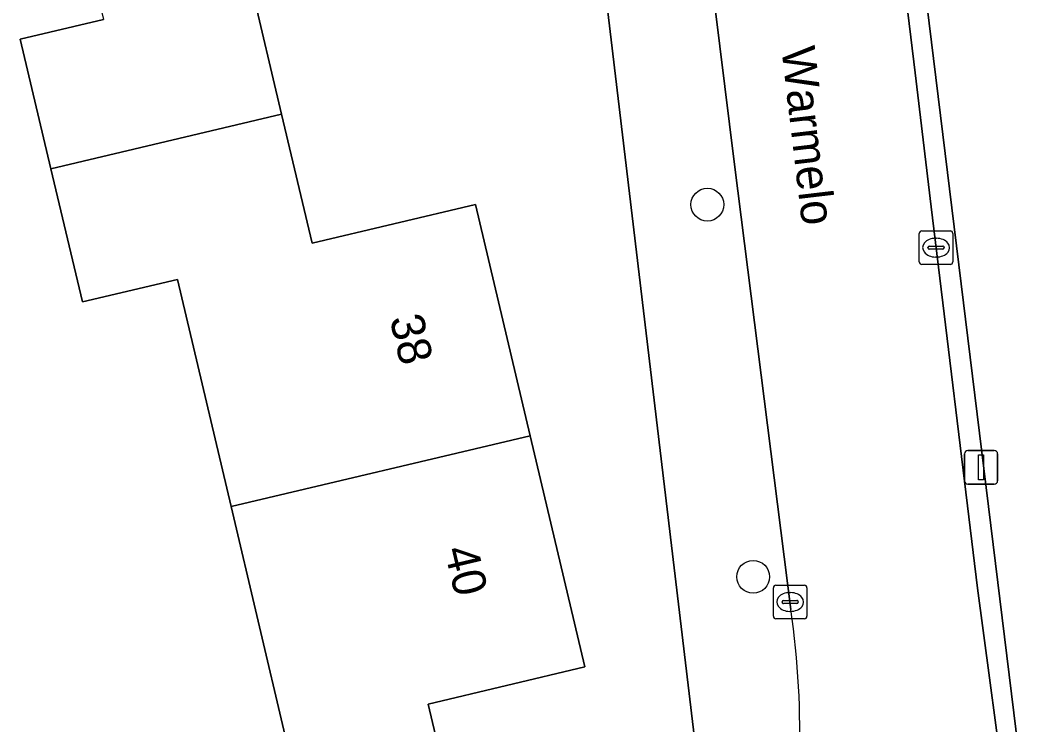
# Model space of a CAD drawing. Extents: x 157648 to 158502, y 379212 to 380938.
# Drawn here: x 158132.64 to 158162.9, y 380469.99 to 380491 of the extents above; entities that cross this region are included whole.
import ezdxf

# ---------------------------------------------------------------- set-up
doc = ezdxf.new("R2010")
doc.units = 0
for name, color, linetype in [('IMGEO_Boom', 7, 'Continuous'), ('IMGEO_Erf', 7, 'Continuous'), ('IMGEO_Kolk', 7, 'Continuous'), ('IMGEO_Lichtmast', 7, 'Continuous'), ('IMGEO_Openbare_ruimte_label', 7, 'Continuous'), ('IMGEO_Pand', 7, 'Continuous'), ('IMGEO_Pand_nummerreeks', 7, 'Continuous'), ('IMGEO_Rijbaan_lokaal_open', 7, 'Continuous'), ('IMGEO_Voetpad_open', 7, 'Continuous')]:
    doc.layers.add(name, color=color, linetype=linetype)

msp = doc.modelspace()

# ---------------------------------------------------------------- linework, layer by layer
at = {"layer": 'IMGEO_Boom'}
for centre in [(158153.14, 380485.502), (158154.508, 380474.4)]:
    msp.add_circle(centre, 0.489, dxfattribs=at)
at = {"layer": 'IMGEO_Erf'}
for points in [[(158152.988, 380467.671), (158149.775, 380494.591), (158146.089, 380524.554)], [(158157.161, 380512.065), (158162.55, 380468.158), (158162.704, 380467.421), (158162.905, 380466.463)], [(158139.531, 380492.044), (158140.44, 380488.2), (158141.35, 380484.355), (158146.224, 380485.508), (158147.855, 380478.61), (158149.486, 380471.711), (158144.811, 380470.605), (158145.735, 380466.698), (158138.723, 380465.04), (158137.785, 380469.007), (158140.548, 380469.66), (158138.93, 380476.501), (158137.329, 380483.271), (158134.498, 380482.601), (158133.559, 380486.572), (158132.644, 380490.44), (158135.128, 380491.028)]]:
    msp.add_lwpolyline(points, dxfattribs=at)
at = {"layer": 'IMGEO_Kolk'}
for p, q in [((158159.462, 380483.793), (158159.462, 380484.645)), ((158159.537, 380484.719), (158160.389, 380484.719)), ((158160.463, 380484.645), (158160.463, 380483.793)), ((158159.95, 380484.499), (158159.975, 380484.499)), ((158159.721, 380484.213), (158159.721, 380484.225)), ((158160.159, 380484.176), (158159.761, 380484.176)), ((158159.764, 380484.262), (158160.162, 380484.262)), ((158160.205, 380484.225), (158160.205, 380484.213)), ((158160.389, 380483.719), (158159.537, 380483.719)), ((158159.973, 380483.939), (158159.948, 380483.939)), ((158155.11, 380473.224), (158155.11, 380474.076)), ((158155.185, 380474.15), (158156.037, 380474.15)), ((158156.111, 380474.076), (158156.111, 380473.224)), ((158155.412, 380473.693), (158155.81, 380473.693)), ((158155.598, 380473.93), (158155.623, 380473.93)), ((158155.369, 380473.644), (158155.369, 380473.656)), ((158155.807, 380473.607), (158155.409, 380473.607)), ((158155.621, 380473.37), (158155.596, 380473.37)), ((158155.853, 380473.656), (158155.853, 380473.644)), ((158156.037, 380473.15), (158155.185, 380473.15))]:
    msp.add_line(p, q, dxfattribs=at)
for points in [[(158159.462, 380483.793), (158159.462, 380484.645)], [(158159.537, 380484.719), (158160.389, 380484.719)], [(158160.463, 380484.645), (158160.463, 380483.793)], [(158160.389, 380483.719), (158159.537, 380483.719)], [(158155.11, 380473.224), (158155.11, 380474.076)], [(158155.185, 380474.15), (158156.037, 380474.15)], [(158156.111, 380474.076), (158156.111, 380473.224)], [(158156.037, 380473.15), (158155.185, 380473.15)]]:
    msp.add_lwpolyline(points, dxfattribs=at)
for centre, radius, start, end in [((158159.539, 380484.643), 0.0765, 91.552, 178.448), ((158159.539, 380484.643), 0.0765, 91.552, 178.448), ((158160.387, 380484.643), 0.0765, 1.552, 88.448), ((158160.387, 380484.643), 0.0765, 1.552, 88.448), ((158159.761, 380484.222), 0.0403, 85.8775, 175.7526), ((158159.758, 380484.212), 0.0366, 178.938, 274.7102), ((158160.162, 380484.219), 0.043, 264.8664, 352.4533), ((158160.166, 380484.224), 0.0386, 1.7309, 96.639), ((158159.539, 380483.795), 0.0765, 181.552, 268.448), ((158159.539, 380483.795), 0.0765, 181.552, 268.448), ((158160.387, 380483.795), 0.0765, 271.552, 358.448), ((158160.387, 380483.795), 0.0765, 271.552, 358.448), ((158155.187, 380474.074), 0.0765, 91.552, 178.448), ((158155.187, 380474.074), 0.0765, 91.552, 178.448), ((158156.035, 380474.074), 0.0765, 1.552, 88.448), ((158156.035, 380474.074), 0.0765, 1.552, 88.448), ((158155.409, 380473.653), 0.0403, 85.8775, 175.7526), ((158155.814, 380473.655), 0.0386, 1.7309, 96.639), ((158155.406, 380473.643), 0.0366, 178.938, 274.7102), ((158155.81, 380473.65), 0.043, 264.8664, 352.4533), ((158155.187, 380473.226), 0.0765, 181.552, 268.448), ((158155.187, 380473.226), 0.0765, 181.552, 268.448), ((158156.035, 380473.226), 0.0765, 271.552, 358.448), ((158156.035, 380473.226), 0.0765, 271.552, 358.448)]:
    msp.add_arc(centre, radius, start, end, dxfattribs=at)
for centre, major_axis, ratio, start_param, end_param in [((158159.949, 380484.219), (-0.387, 0.002), 0.722429, 4.712389, 7.853982), ((158159.974, 380484.219), (-0.39, 0.002), 0.717154, 1.570796, 4.712389), ((158155.597, 380473.65), (-0.387, 0.002), 0.722429, 4.712389, 7.853982), ((158155.622, 380473.65), (-0.39, 0.002), 0.717154, 1.570796, 4.712389)]:
    msp.add_ellipse(centre, major_axis=major_axis, ratio=ratio, start_param=start_param, end_param=end_param, dxfattribs=at)
at = {"layer": 'IMGEO_Lichtmast'}
for p, q in [((158160.808, 380477.267), (158160.808, 380478.067)), ((158160.808, 380478.067), (158160.808, 380477.267)), ((158160.908, 380478.167), (158161.698, 380478.167)), ((158161.698, 380478.167), (158160.908, 380478.167)), ((158161.798, 380478.067), (158161.798, 380477.267)), ((158161.798, 380477.267), (158161.798, 380478.067)), ((158161.698, 380477.167), (158160.908, 380477.167)), ((158160.908, 380477.167), (158161.698, 380477.167))]:
    msp.add_line(p, q, dxfattribs=at)
msp.add_lwpolyline([(158161.228, 380478.042), (158161.378, 380478.042), (158161.378, 380477.292), (158161.228, 380477.292), (158161.228, 380478.042)], dxfattribs=at)
for centre, start, end in [((158160.908, 380478.067), 90, 180), ((158160.908, 380478.067), 90, 180), ((158161.698, 380478.067), 0, 90), ((158161.698, 380478.067), 360, 90), ((158160.908, 380477.267), 180, 270), ((158160.908, 380477.267), 180, 270), ((158161.698, 380477.267), 270, 0), ((158161.698, 380477.267), 270, 0)]:
    msp.add_arc(centre, 0.1, start, end, dxfattribs=at)
at = {"layer": 'IMGEO_Pand'}
for points in [[(158140.44, 380488.2), (158139.531, 380492.044), (158146.771, 380493.756), (158145.307, 380500), (158145.148, 380500.646), (158142.461, 380500), (158136.207, 380498.496), (158133.459, 380497.835), (158135.128, 380491.028), (158132.644, 380490.44), (158133.559, 380486.572)], [(158140.44, 380488.2), (158133.559, 380486.572), (158134.498, 380482.601), (158137.329, 380483.271), (158138.93, 380476.501), (158147.855, 380478.61), (158146.224, 380485.508), (158141.35, 380484.355)], [(158138.93, 380476.501), (158140.548, 380469.66), (158137.785, 380469.007), (158138.723, 380465.04), (158145.735, 380466.698), (158144.811, 380470.605), (158149.486, 380471.711), (158147.855, 380478.61)]]:
    msp.add_lwpolyline(points, close=True, dxfattribs=at)
at = {"layer": 'IMGEO_Rijbaan_lokaal_open'}
for points in [[(158150.797, 380512.206), (158151.144, 380509.193), (158152.921, 380494.968), (158153.954, 380486.697), (158155.633, 380473.422)], [(158159.819, 380485.438), (158159.338, 380489.435), (158157.889, 380501.383), (158157.419, 380505.143), (158156.56, 380512.003)], [(158162.319, 380466.314), (158162.104, 380467.3), (158161.202, 380474.058), (158159.819, 380485.438)]]:
    msp.add_lwpolyline(points, dxfattribs=at)
msp.add_arc((158130.546, 380469.78), 25.35, 357.8429, 8.2599, dxfattribs=at)
at = {"layer": 'IMGEO_Voetpad_open'}
for points in [[(158146.089, 380524.554), (158149.775, 380494.591), (158152.988, 380467.671), (158154.807, 380465.909)], [(158155.633, 380473.422), (158153.954, 380486.697), (158152.921, 380494.968), (158151.144, 380509.193), (158150.797, 380512.206)], [(158156.56, 380512.003), (158157.419, 380505.143), (158157.889, 380501.383), (158159.338, 380489.435), (158159.819, 380485.438), (158161.202, 380474.058), (158162.104, 380467.3), (158162.704, 380467.421), (158162.55, 380468.158), (158157.161, 380512.065)]]:
    msp.add_lwpolyline(points, dxfattribs=at)
msp.add_arc((158130.546, 380469.78), 25.35, 357.8429, 8.2599, dxfattribs=at)

# ---------------------------------------------------------------- texts
at = {"layer": 'IMGEO_Openbare_ruimte_label'}
msp.add_text('Warmelo', height=1, rotation=276.7199, dxfattribs=at).set_placement((158155.346, 380490.159))
at = {"layer": 'IMGEO_Pand_nummerreeks'}
for s, p in [('38', (158143.657, 380482.106)), ('40', (158145.288, 380475.207))]:
    msp.add_text(s, height=1, rotation=283.3021, dxfattribs=at).set_placement(p)

doc.saveas('drawing.dxf')
